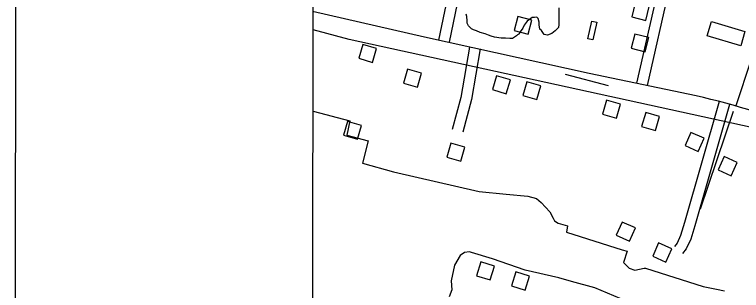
# Model space of a CAD drawing. Extents: x 3250478 to 3288318, y 788638 to 816472.
# Drawn here: x 3253812 to 3255826, y 797002 to 797765 of the extents above; entities that cross this region are included whole.
import ezdxf

# ---------------------------------------------------------------- set-up
doc = ezdxf.new("R2010")
doc.units = 0
for name, color, linetype in [('V-ANNO-SYMB', 7, 'Continuous'), ('V-BLDG-OTLN', 7, 'Continuous'), ('V-GRID-FRAM', 7, 'Continuous'), ('V-ROAD-CNTR', 7, 'Continuous'), ('V-SITE-VEGE', 7, 'Continuous'), ('V-TOPO-SHOR', 7, 'Continuous')]:
    doc.layers.add(name, color=color, linetype=linetype)

msp = doc.modelspace()

# ---------------------------------------------------------------- linework, layer by layer
at = {"layer": 'V-ANNO-SYMB'}
msp.add_lwpolyline([(3253811.8, 789856.3), (3286895, 789846.6), (3286901.6, 812763.2), (3253818.4, 812772.8), (3253811.8, 789856.3)], dxfattribs=at)
at = {"layer": 'V-BLDG-OTLN'}
for points in [[(3255560.4, 797749), (3255570, 797787.9), (3255531.2, 797797.5), (3255521.6, 797758.7)], [(3255196.2, 797721), (3255235, 797711.3), (3255244.8, 797750.1), (3255206, 797759.8)], [(3255400.3, 797698.6), (3255411.1, 797747.4), (3255424.8, 797744.4), (3255414, 797695.6)], [(3255742.3, 797745.8), (3255835.1, 797718.3), (3255823.5, 797679.1), (3255730.7, 797706.5)], [(3255559.2, 797662.6), (3255568.8, 797701.5), (3255530, 797711.1), (3255520.3, 797672.3)], [(3254814.8, 797671.5), (3254776.4, 797682.7), (3254765.2, 797644.3), (3254803.6, 797633.1)], [(3254939, 797603), (3254900.6, 797614.2), (3254889.4, 797575.8), (3254927.8, 797564.6)], [(3255185.3, 797584.7), (3255146.9, 797595.9), (3255135.7, 797557.5), (3255174, 797546.3)], [(3255269.5, 797568.4), (3255231.2, 797579.6), (3255219.9, 797541.2), (3255258.3, 797530)], [(3255490.3, 797517.2), (3255452, 797528.4), (3255440.7, 797490), (3255479.1, 797478.8)], [(3255598.6, 797482.8), (3255560.2, 797494), (3255549, 797455.6), (3255587.4, 797444.4)], [(3254772.7, 797458.4), (3254734.4, 797469.6), (3254723.1, 797431.2), (3254761.5, 797420)], [(3255722.1, 797422.9), (3255685.6, 797439.3), (3255669.2, 797402.9), (3255705.7, 797386.5)], [(3255058.9, 797398.1), (3255020.5, 797409.4), (3255009.3, 797371), (3255047.7, 797359.8)], [(3255813.7, 797355.7), (3255777.2, 797372.1), (3255760.8, 797335.6), (3255797.3, 797319.2)], [(3255531.8, 797174.6), (3255495.3, 797191), (3255478.9, 797154.5), (3255515.4, 797138.1)], [(3255632.5, 797116.7), (3255596, 797133.1), (3255579.6, 797096.6), (3255616.1, 797080.2)], [(3255091.4, 797042.3), (3255129.6, 797030.5), (3255141.5, 797068.7), (3255103.3, 797080.5)], [(3255188.3, 797014.6), (3255226.5, 797002.7), (3255238.4, 797040.9), (3255200.2, 797052.8)]]:
    msp.add_lwpolyline(points, close=True, dxfattribs=at)
at = {"layer": 'V-GRID-FRAM'}
msp.add_lwpolyline([(3254649.6, 812209.1), (3286070.1, 812200), (3286072.7, 794013.5), (3254636.4, 794022.7), (3254649.6, 812209.1)], dxfattribs=at)
at = {"layer": 'V-ROAD-CNTR'}
for points in [[(3255172.8, 798555.4), (3255073.6, 798114.9), (3254986.1, 797694.9)], [(3255202.1, 798548.8), (3255102.9, 798108.5), (3255015.5, 797688.8)], [(3256047.5, 798231.2), (3256014.8, 798152), (3255934.2, 797899.1), (3255887.9, 797734), (3255851.9, 797638.5), (3255810.2, 797512.6)], [(3255536, 797575.4), (3255598.3, 797850.9), (3255645, 797989.1), (3255678, 798136.4)], [(3255565.3, 797568.8), (3255627.2, 797842.8), (3255674, 797981), (3255707.3, 798129.8)], [(3254636.9, 797775.2), (3254947.7, 797703.6), (3255403.4, 797603), (3255700, 797540.9)], [(3257460.7, 794021.9), (3257497.3, 794112.9), (3257860.4, 794882.3), (3257924.8, 795086.6), (3257932, 795269.1), (3257930.7, 796474.2), (3257808.6, 796519), (3257044, 796867.7), (3256342, 797271.9), (3255916.7, 797438.8), (3254738.6, 797696.6), (3254639.1, 797722.8)], [(3255072, 797675.4), (3255048.1, 797536.2), (3255024.4, 797447.1)], [(3255101.5, 797670.4), (3255077.4, 797529.8), (3255053.4, 797439.4)], [(3255764, 797525), (3255667.5, 797189.3), (3255656.9, 797153.9), (3255647.2, 797132.5), (3255639.6, 797123.4)], [(3255792.8, 797516.7), (3255696.2, 797180.9), (3255685.1, 797143.4), (3255672.8, 797116.4), (3255662.6, 797104.1)]]:
    msp.add_lwpolyline(points, dxfattribs=at)
msp.add_arc((3255038.1, 794791.1), 2828.3, 62.7586, 76.4652, dxfattribs=at)
at = {"layer": 'V-SITE-VEGE'}
msp.add_lwpolyline([(3255319.6, 797784.2), (3255320, 797752.9), (3255319.2, 797738.2), (3255318.3, 797729.4), (3255309.6, 797720.5), (3255299.9, 797712.6), (3255288.2, 797708.6), (3255279.4, 797710.4), (3255271.5, 797721.1), (3255266.6, 797724.9), (3255265.4, 797736.6), (3255265.3, 797744.5), (3255262.3, 797754.2), (3255258.3, 797758.1), (3255252.5, 797757), (3255245.7, 797756.9), (3255237.9, 797752), (3255232.1, 797747), (3255223.4, 797736.1), (3255219.6, 797727.3), (3255212.9, 797717.5), (3255209, 797711.5), (3255205.1, 797709.5), (3255202.2, 797706.6), (3255191.6, 797699.6), (3255183.8, 797699.5), (3255172, 797700.4), (3255160.3, 797700.2), (3255141.7, 797702.9), (3255131.9, 797705.8), (3255125, 797708.6), (3255115.2, 797712.4), (3255101.5, 797716.2), (3255091.6, 797720), (3255082.8, 797722.8), (3255077.9, 797725.7), (3255069, 797734.4), (3255066, 797741.2), (3255065.9, 797748), (3255064.8, 797759.7), (3255062.8, 797766.5)], dxfattribs=at)
at = {"layer": 'V-TOPO-SHOR'}
for p, q in [((3255336.8, 797600.7), (3255456.3, 797568.8)), ((3255712.3, 797227.7), (3255803.9, 797498.3))]:
    msp.add_line(p, q, dxfattribs=at)
for points in [[(3254639, 797498.1), (3254740.4, 797470.8), (3254732.6, 797431.8), (3254791.1, 797416.2), (3254775.5, 797353.7), (3254861.3, 797330.3), (3255099.3, 797275.6), (3255173.5, 797267.8), (3255233.9, 797262.4), (3255257.3, 797256.5), (3255271, 797244.8), (3255294.4, 797219.5), (3255304.1, 797201.9), (3255308, 797194.1), (3255317.8, 797188.2), (3255343.2, 797180.4), (3255341.2, 797162.9), (3255495.3, 797114.1), (3255509, 797110.2), (3255499.2, 797078.9), (3255514.8, 797063.3), (3255530.4, 797057.5), (3255555.8, 797063.3), (3255559.7, 797063.3), (3255719.6, 797012.5), (3255756.7, 797004.7), (3255778.2, 797000.8)], [(3255489.4, 796979.5), (3255419.2, 797008.7), (3255354.8, 797026.3), (3255319.7, 797036.1), (3255226.1, 797057.6), (3255136.3, 797088.8), (3255077.8, 797106.4), (3255072, 797108.3), (3255058.3, 797106.4), (3255046.6, 797098.6), (3255031, 797071.3), (3255021.2, 797028.4), (3255023.2, 797003), (3255015.4, 796983.5)]]:
    msp.add_lwpolyline(points, dxfattribs=at)

doc.saveas('drawing.dxf')
